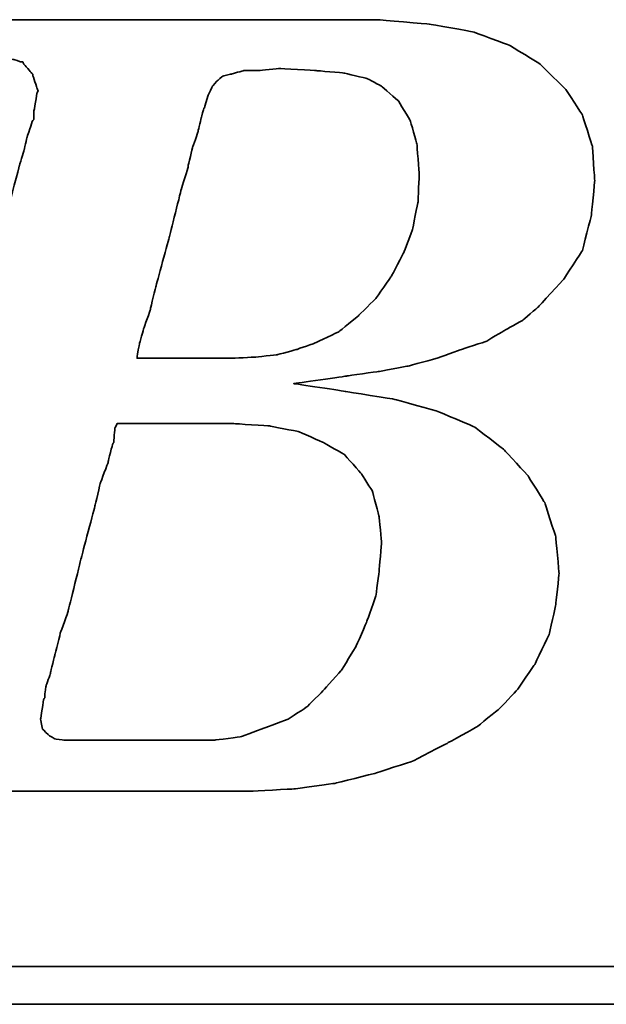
# Model space of a CAD drawing. Header units: millimetres. Extents: x -227 to 3135, y -1502 to 860.
# Tile 423 of 582: x 1218.07 to 1221.19, y -927.13 to -921.88. Entities that reach past the tile are written whole.
import ezdxf

# ---------------------------------------------------------------- set-up
doc = ezdxf.new("R2010")
doc.units = ezdxf.units.MM
doc.layers.add('DIM', color=4, linetype='CONTINUOUS')
doc.layers.add('layer 1', color=7, linetype='CONTINUOUS')

# ---------------------------------------------------------------- blocks, each defined once
blk = doc.blocks.new('TBI MOTION logo(完整正式版)')
at = {"layer": 'layer 1', "color": 22, "lineweight": 35}
for points, knots in [([(-64.65375, -6.86375), (-64.65375, -6.86375), (-64.84375, -7.29625), (-64.84375, -7.29625), (-64.84375, -7.29625), (-64.84375, -7.29625), (-64.86875, -7.34375), (-64.86875, -7.34375), (-64.86875, -7.34375), (-64.86875, -7.34375), (-64.86875, -7.36875), (-64.86875, -7.36875), (-64.86875, -7.36875), (-64.86875, -7.36875), (-65.15375, -7.65375), (-65.15375, -7.65375), (-65.15375, -7.65375), (-65.15375, -7.65375), (-65.17875, -7.65375), (-65.17875, -7.65375), (-65.17875, -7.65375), (-65.17875, -7.65375), (-65.20375, -7.67875), (-65.20375, -7.67875), (-65.20375, -7.67875), (-65.20375, -7.67875), (-65.58875, -7.87125), (-65.58875, -7.87125), (-65.58875, -7.87125), (-65.58875, -7.87125), (-65.63375, -7.87125), (-65.63375, -7.87125), (-65.63375, -7.87125), (-65.63375, -7.87125), (-65.65875, -7.89375), (-65.65875, -7.89375), (-65.65875, -7.89375), (-65.65875, -7.89375), (-66.09375, -7.94375), (-66.09375, -7.94375), (-66.09375, -7.94375), (-66.09375, -7.94375), (-66.11375, -7.94375), (-66.11375, -7.94375), (-66.11375, -7.94375), (-66.11375, -7.94375), (-66.16375, -7.94375), (-66.16375, -7.94375), (-66.16375, -7.94375), (-66.16375, -7.94375), (-66.30875, -7.94375), (-66.30875, -7.94375), (-66.30875, -7.94375), (-66.30875, -7.94375), (-66.69375, -7.94375), (-66.69375, -7.94375), (-66.69375, -7.94375), (-66.69375, -7.94375), (-67.07375, -7.94375), (-67.07375, -7.94375), (-67.07375, -7.94375), (-67.07375, -7.94375), (-67.12375, -7.94375), (-67.12375, -7.94375), (-67.12375, -7.94375), (-67.12375, -7.94375), (-67.12375, -7.96625), (-67.12375, -7.96625), (-67.12375, -7.96625), (-67.12375, -7.96625), (-67.14875, -7.99125), (-67.14875, -7.99125), (-67.14875, -7.99125), (-67.14875, -7.99125), (-67.24375, -8.34875), (-67.24375, -8.34875), (-67.24375, -8.34875), (-67.24375, -8.34875), (-67.31375, -8.68625), (-67.31375, -8.68625), (-67.31375, -8.68625), (-67.31375, -8.68625), (-67.26875, -8.68625), (-67.26875, -8.68625), (-67.26875, -8.68625), (-67.26875, -8.68625), (-67.07375, -8.68625), (-67.07375, -8.68625), (-67.07375, -8.68625), (-67.07375, -8.68625), (-66.54875, -8.68625), (-66.54875, -8.68625), (-66.54875, -8.68625), (-66.54875, -8.68625), (-65.82625, -8.68625), (-65.82625, -8.68625), (-65.82625, -8.68625), (-65.82625, -8.68625), (-65.01375, -8.68625), (-65.01375, -8.68625), (-65.01375, -8.68625), (-65.01375, -8.68625), (-64.05375, -8.68625), (-64.05375, -8.68625), (-64.05375, -8.68625), (-64.05375, -8.68625), (-62.08375, -8.68625), (-62.08375, -8.68625), (-62.08375, -8.68625), (-62.08375, -8.68625), (-60.06875, -8.68625), (-60.06875, -8.68625), (-60.06875, -8.68625), (-60.06875, -8.68625), (-59.10875, -8.68625), (-59.10875, -8.68625), (-59.10875, -8.68625), (-59.10875, -8.68625), (-58.29375, -8.68625), (-58.29375, -8.68625), (-58.29375, -8.68625), (-58.29375, -8.68625), (-57.57375, -8.68625), (-57.57375, -8.68625), (-57.57375, -8.68625), (-57.57375, -8.68625), (-57.04875, -8.68625), (-57.04875, -8.68625), (-57.04875, -8.68625), (-57.04875, -8.68625), (-56.85375, -8.68625), (-56.85375, -8.68625), (-56.85375, -8.68625), (-56.85375, -8.68625), (-56.70875, -8.68625), (-56.70875, -8.68625), (-56.70875, -8.68625), (-56.70875, -8.68625), (-56.61375, -8.68625), (-56.61375, -8.68625), (-56.61375, -8.68625), (-56.61375, -8.68625), (-56.56875, -8.68625), (-56.56875, -8.68625), (-56.56875, -8.68625), (-56.56875, -8.68625), (-55.65375, -8.63875), (-55.65375, -8.63875), (-55.65375, -8.63875), (-55.65375, -8.63875), (-54.76875, -8.51875), (-54.76875, -8.51875), (-54.76875, -8.51875), (-54.76875, -8.51875), (-53.90375, -8.30375), (-53.90375, -8.30375), (-53.90375, -8.30375), (-53.90375, -8.30375), (-53.08875, -8.03875), (-53.08875, -8.03875), (-53.08875, -8.03875), (-53.08875, -8.03875), (-52.34375, -7.65375), (-52.34375, -7.65375), (-52.34375, -7.65375), (-52.34375, -7.65375), (-51.69875, -7.29625), (-51.69875, -7.29625), (-51.69875, -7.29625), (-51.69875, -7.29625), (-51.21875, -6.91125), (-51.21875, -6.91125), (-51.21875, -6.91125), (-51.21875, -6.91125), (-50.83375, -6.50375), (-50.83375, -6.50375), (-50.83375, -6.50375), (-50.83375, -6.50375), (-50.44875, -5.94875), (-50.44875, -5.94875), (-50.44875, -5.94875), (-50.44875, -5.94875), (-50.13875, -5.30375), (-50.13875, -5.30375), (-50.13875, -5.30375), (-50.13875, -5.30375), (-49.99375, -4.65375), (-49.99375, -4.65375), (-49.99375, -4.65375), (-49.99375, -4.65375), (-49.92375, -3.98375), (-49.92375, -3.98375), (-49.92375, -3.98375), (-49.92375, -3.98375), (-49.99375, -3.19374), (-49.99375, -3.19374), (-49.99375, -3.19374), (-49.99375, -3.19374), (-50.23374, -2.44874), (-50.23374, -2.44874), (-50.23374, -2.44874), (-50.23374, -2.44874), (-50.59375, -1.87374), (-50.59375, -1.87374), (-50.59375, -1.87374), (-50.59375, -1.87374), (-51.09875, -1.31874), (-51.09875, -1.31874), (-51.09875, -1.31874), (-51.09875, -1.31874), (-51.74375, -0.81875), (-51.74375, -0.81875), (-51.74375, -0.81875), (-51.74375, -0.81875), (-52.53875, -0.48125), (-52.53875, -0.48125), (-52.53875, -0.48125), (-52.53875, -0.48125), (-53.47375, -0.21875), (-53.47375, -0.21875), (-53.47375, -0.21875), (-53.47375, -0.21875), (-54.52875, -0.04874), (-54.52875, -0.04874), (-54.52875, -0.04874), (-54.52875, -0.04874), (-55.65375, 0.12125), (-55.65375, 0.12125), (-55.65375, 0.12125), (-55.65375, 0.12125), (-54.50375, 0.28624), (-54.50375, 0.28624), (-54.50375, 0.28624), (-54.50375, 0.28624), (-53.83375, 0.38124), (-53.83375, 0.38124), (-53.83375, 0.38124), (-53.83375, 0.38124), (-53.18375, 0.50125), (-53.18375, 0.50125), (-53.18375, 0.50125), (-53.18375, 0.50125), (-52.55875, 0.66874), (-52.55875, 0.66874), (-52.55875, 0.66874), (-52.55875, 0.66874), (-52.03375, 0.86124), (-52.03375, 0.86124), (-52.03375, 0.86124), (-52.03375, 0.86124), (-51.50374, 1.03124), (-51.50374, 1.03124), (-51.50374, 1.03124), (-51.50374, 1.03124), (-51.09875, 1.27125), (-51.09875, 1.27125), (-51.09875, 1.27125), (-51.09875, 1.27125), (-50.71375, 1.48624), (-50.71375, 1.48624), (-50.71375, 1.48624), (-50.71375, 1.48624), (-50.37625, 1.77625), (-50.37625, 1.77625), (-50.37625, 1.77625), (-50.37625, 1.77625), (-49.82375, 2.37625), (-49.82375, 2.37625), (-49.82375, 2.37625), (-49.82375, 2.37625), (-49.41875, 2.99625), (-49.41875, 2.99625), (-49.41875, 2.99625), (-49.41875, 2.99625), (-49.22375, 3.76625), (-49.22375, 3.76625), (-49.22375, 3.76625), (-49.22375, 3.76625), (-49.15375, 4.50874), (-49.15375, 4.50874), (-49.15375, 4.50874), (-49.15375, 4.50874), (-49.20375, 5.25125), (-49.20375, 5.25125), (-49.20375, 5.25125), (-49.20375, 5.25125), (-49.41875, 5.92625), (-49.41875, 5.92625), (-49.41875, 5.92625), (-49.41875, 5.92625), (-49.77875, 6.47625), (-49.77875, 6.47625), (-49.77875, 6.47625), (-49.77875, 6.47625), (-50.33125, 7.02624), (-50.33125, 7.02624), (-50.33125, 7.02624), (-50.33125, 7.02624), (-51.00125, 7.43625), (-51.00125, 7.43625), (-51.00125, 7.43625), (-51.00125, 7.43625), (-51.79375, 7.72625), (-51.79375, 7.72625), (-51.79375, 7.72625), (-51.79375, 7.72625), (-52.72875, 7.89124), (-52.72875, 7.89124), (-52.72875, 7.89124), (-52.72875, 7.89124), (-53.83375, 7.98625), (-53.83375, 7.98625), (-53.83375, 7.98625), (-53.83375, 7.98625), (-53.92875, 7.98625), (-53.92875, 7.98625), (-53.92875, 7.98625), (-53.92875, 7.98625), (-54.26375, 7.98625), (-54.26375, 7.98625), (-54.26375, 7.98625), (-54.26375, 7.98625), (-54.74375, 7.98625), (-54.74375, 7.98625), (-54.74375, 7.98625), (-54.74375, 7.98625), (-55.36875, 7.98625), (-55.36875, 7.98625), (-55.36875, 7.98625), (-55.36875, 7.98625), (-56.13375, 7.98625), (-56.13375, 7.98625), (-56.13375, 7.98625), (-56.13375, 7.98625), (-56.94875, 7.98625), (-56.94875, 7.98625), (-56.94875, 7.98625), (-56.94875, 7.98625), (-58.77625, 7.98625), (-58.77625, 7.98625), (-58.77625, 7.98625), (-58.77625, 7.98625), (-60.59875, 7.98625), (-60.59875, 7.98625), (-60.59875, 7.98625), (-60.59875, 7.98625), (-61.41375, 7.98625), (-61.41375, 7.98625), (-61.41375, 7.98625), (-61.41375, 7.98625), (-62.17875, 7.98625), (-62.17875, 7.98625), (-62.17875, 7.98625), (-62.17875, 7.98625), (-62.80375, 7.98625), (-62.80375, 7.98625), (-62.80375, 7.98625), (-62.80375, 7.98625), (-63.30625, 7.98625), (-63.30625, 7.98625), (-63.30625, 7.98625), (-63.30625, 7.98625), (-63.57375, 7.98625), (-63.57375, 7.98625), (-63.57375, 7.98625), (-63.57375, 7.98625), (-63.57375, 7.96375), (-63.57375, 7.96375), (-63.57375, 7.96375), (-63.57375, 7.96375), (-63.59875, 7.94125), (-63.59875, 7.94125), (-63.59875, 7.94125), (-63.59875, 7.94125), (-63.69375, 7.55625), (-63.69375, 7.55625), (-63.69375, 7.55625), (-63.69375, 7.55625), (-63.76375, 7.24624), (-63.76375, 7.24624), (-63.76375, 7.24624), (-63.76375, 7.24624), (-63.23875, 7.24624), (-63.23875, 7.24624), (-63.23875, 7.24624), (-63.23875, 7.24624), (-62.75875, 7.24624), (-62.75875, 7.24624), (-62.75875, 7.24624), (-62.75875, 7.24624), (-62.61125, 7.24624), (-62.61125, 7.24624), (-62.61125, 7.24624), (-62.61125, 7.24624), (-62.56625, 7.24624), (-62.56625, 7.24624), (-62.56625, 7.24624), (-62.56625, 7.24624), (-62.22875, 7.24624), (-62.22875, 7.24624), (-62.22875, 7.24624), (-62.22875, 7.24624), (-62.20375, 7.24624), (-62.20375, 7.24624), (-62.20375, 7.24624), (-62.20375, 7.24624), (-62.17875, 7.21875), (-62.17875, 7.21875), (-62.17875, 7.21875), (-62.17875, 7.21875), (-61.96375, 7.17125), (-61.96375, 7.17125), (-61.96375, 7.17125), (-61.96375, 7.17125), (-61.72375, 7.12624), (-61.72375, 7.12624), (-61.72375, 7.12624), (-61.72375, 7.12624), (-61.70375, 7.12624), (-61.70375, 7.12624), (-61.70375, 7.12624), (-61.70375, 7.12624), (-61.55875, 7.07624), (-61.55875, 7.07624), (-61.55875, 7.07624), (-61.55875, 7.07624), (-61.50875, 7.07624), (-61.50875, 7.07624), (-61.50875, 7.07624), (-61.50875, 7.07624), (-61.48375, 7.02624), (-61.48375, 7.02624), (-61.48375, 7.02624), (-61.48375, 7.02624), (-61.31875, 6.83375), (-61.31875, 6.83375), (-61.31875, 6.83375), (-61.31875, 6.83375), (-61.29375, 6.81125), (-61.29375, 6.81125), (-61.29375, 6.81125), (-61.29375, 6.81125), (-61.29375, 6.78625), (-61.29375, 6.78625), (-61.29375, 6.78625), (-61.29375, 6.78625), (-61.19875, 6.50124), (-61.19875, 6.50124), (-61.19875, 6.50124), (-61.19875, 6.50124), (-61.17375, 6.45124), (-61.17375, 6.45124), (-61.17375, 6.45124), (-61.17375, 6.45124), (-61.19875, 6.40625), (-61.19875, 6.40625), (-61.19875, 6.40625), (-61.19875, 6.40625), (-61.26875, 5.99624), (-61.26875, 5.99624), (-61.26875, 5.99624), (-61.26875, 5.99624), (-61.26875, 5.85125), (-61.26875, 5.85125), (-61.26875, 5.85125), (-61.26875, 5.85125), (-61.26875, 5.82625), (-61.26875, 5.82625), (-61.26875, 5.82625), (-61.26875, 5.82625), (-61.29375, 5.80625), (-61.29375, 5.80625), (-61.29375, 5.80625), (-61.29375, 5.80625), (-61.34125, 5.66125), (-61.34125, 5.66125), (-61.34125, 5.66125), (-61.34125, 5.66125), (-61.41375, 5.44625), (-61.41375, 5.44625), (-61.41375, 5.44625), (-61.41375, 5.44625), (-61.48375, 5.15625), (-61.48375, 5.15625), (-61.48375, 5.15625), (-61.48375, 5.15625), (-61.58375, 4.82124), (-61.58375, 4.82124), (-61.58375, 4.82124), (-61.58375, 4.82124), (-61.79875, 4.00375), (-61.79875, 4.00375), (-61.79875, 4.00375), (-61.79875, 4.00375), (-62.05875, 2.99625), (-62.05875, 2.99625), (-62.05875, 2.99625), (-62.05875, 2.99625), (-62.34875, 1.91625), (-62.34875, 1.91625), (-62.34875, 1.91625), (-62.34875, 1.91625), (-62.97375, -0.41124), (-62.97375, -0.41124), (-62.97375, -0.41124), (-62.97375, -0.41124), (-63.59875, -2.75875), (-63.59875, -2.75875), (-63.59875, -2.75875), (-63.59875, -2.75875), (-63.88375, -3.86374), (-63.88375, -3.86374), (-63.88375, -3.86374), (-63.88375, -3.86374), (-64.14875, -4.82374), (-64.14875, -4.82374), (-64.14875, -4.82374), (-64.14875, -4.82374), (-64.36375, -5.64125), (-64.36375, -5.64125), (-64.36375, -5.64125), (-64.36375, -5.64125), (-64.43625, -5.97625), (-64.43625, -5.97625), (-64.43625, -5.97625), (-64.43625, -5.97625), (-64.50875, -6.28625), (-64.50875, -6.28625), (-64.50875, -6.28625), (-64.50875, -6.28625), (-64.50875, -6.30875), (-64.50875, -6.30875), (-64.50875, -6.30875), (-64.50875, -6.30875), (-64.57875, -6.50375), (-64.57875, -6.50375), (-64.57875, -6.50375), (-64.57875, -6.50375), (-64.62875, -6.69625), (-64.62875, -6.69625), (-64.62875, -6.69625), (-64.62875, -6.69625), (-64.62875, -6.76875), (-64.62875, -6.76875), (-64.62875, -6.76875), (-64.62875, -6.76875), (-64.62875, -6.81375), (-64.62875, -6.81375), (-64.62875, -6.81375), (-64.62875, -6.81375), (-64.62875, -6.83875), (-64.62875, -6.83875), (-64.62875, -6.83875), (-64.62875, -6.83875), (-64.65375, -6.86375), (-64.65375, -6.86375)], [0, 0, 0, 0, 0.00719424, 0.00719424, 0.00719424, 0.00719425, 0.01438849, 0.01438849, 0.01438849, 0.0143885, 0.02158273, 0.02158273, 0.02158273, 0.02158274, 0.02877698, 0.02877698, 0.02877698, 0.02877699, 0.03597122, 0.03597122, 0.03597122, 0.03597123, 0.04316547, 0.04316547, 0.04316547, 0.04316548, 0.05035971, 0.05035971, 0.05035971, 0.05035972, 0.05755396, 0.05755396, 0.05755396, 0.05755397, 0.0647482, 0.0647482, 0.0647482, 0.06474821, 0.07194245, 0.07194245, 0.07194245, 0.07194246, 0.07913669, 0.07913669, 0.07913669, 0.0791367, 0.08633094, 0.08633094, 0.08633094, 0.08633095, 0.09352518, 0.09352518, 0.09352518, 0.09352519, 0.10071942, 0.10071942, 0.10071942, 0.10071943, 0.10791367, 0.10791367, 0.10791367, 0.10791368, 0.11510791, 0.11510791, 0.11510791, 0.11510792, 0.12230216, 0.12230216, 0.12230216, 0.12230217, 0.1294964, 0.1294964, 0.1294964, 0.12949641, 0.13669065, 0.13669065, 0.13669065, 0.13669066, 0.14388489, 0.14388489, 0.14388489, 0.1438849, 0.15107914, 0.15107914, 0.15107914, 0.15107915, 0.15827338, 0.15827338, 0.15827338, 0.15827339, 0.16546763, 0.16546763, 0.16546763, 0.16546764, 0.17266187, 0.17266187, 0.17266187, 0.17266188, 0.17985612, 0.17985612, 0.17985612, 0.17985613, 0.18705036, 0.18705036, 0.18705036, 0.18705037, 0.1942446, 0.1942446, 0.1942446, 0.19424461, 0.20143885, 0.20143885, 0.20143885, 0.20143886, 0.20863309, 0.20863309, 0.20863309, 0.2086331, 0.21582734, 0.21582734, 0.21582734, 0.21582735, 0.22302158, 0.22302158, 0.22302158, 0.22302159, 0.23021583, 0.23021583, 0.23021583, 0.23021584, 0.23741007, 0.23741007, 0.23741007, 0.23741008, 0.24460432, 0.24460432, 0.24460432, 0.24460433, 0.25179856, 0.25179856, 0.25179856, 0.25179857, 0.25899281, 0.25899281, 0.25899281, 0.25899282, 0.26618705, 0.26618705, 0.26618705, 0.26618706, 0.27338129, 0.27338129, 0.27338129, 0.2733813, 0.28057554, 0.28057554, 0.28057554, 0.28057555, 0.28776978, 0.28776978, 0.28776978, 0.28776979, 0.29496403, 0.29496403, 0.29496403, 0.29496404, 0.30215827, 0.30215827, 0.30215827, 0.30215828, 0.30935252, 0.30935252, 0.30935252, 0.30935253, 0.31654676, 0.31654676, 0.31654676, 0.31654677, 0.32374101, 0.32374101, 0.32374101, 0.32374102, 0.33093525, 0.33093525, 0.33093525, 0.33093526, 0.3381295, 0.3381295, 0.3381295, 0.33812951, 0.34532374, 0.34532374, 0.34532374, 0.34532375, 0.35251799, 0.35251799, 0.35251799, 0.352518, 0.35971223, 0.35971223, 0.35971223, 0.35971224, 0.36690647, 0.36690647, 0.36690647, 0.36690648, 0.37410072, 0.37410072, 0.37410072, 0.37410073, 0.38129496, 0.38129496, 0.38129496, 0.38129497, 0.38848921, 0.38848921, 0.38848921, 0.38848922, 0.39568345, 0.39568345, 0.39568345, 0.39568346, 0.4028777, 0.4028777, 0.4028777, 0.40287771, 0.41007194, 0.41007194, 0.41007194, 0.41007195, 0.41726619, 0.41726619, 0.41726619, 0.4172662, 0.42446043, 0.42446043, 0.42446043, 0.42446044, 0.43165468, 0.43165468, 0.43165468, 0.43165469, 0.43884892, 0.43884892, 0.43884892, 0.43884893, 0.44604317, 0.44604317, 0.44604317, 0.44604318, 0.45323741, 0.45323741, 0.45323741, 0.45323742, 0.46043165, 0.46043165, 0.46043165, 0.46043166, 0.4676259, 0.4676259, 0.4676259, 0.46762591, 0.47482014, 0.47482014, 0.47482014, 0.47482015, 0.48201439, 0.48201439, 0.48201439, 0.4820144, 0.48920863, 0.48920863, 0.48920863, 0.48920864, 0.49640288, 0.49640288, 0.49640288, 0.49640289, 0.50359712, 0.50359712, 0.50359712, 0.50359713, 0.51079137, 0.51079137, 0.51079137, 0.51079138, 0.51798561, 0.51798561, 0.51798561, 0.51798562, 0.52517986, 0.52517986, 0.52517986, 0.52517987, 0.5323741, 0.5323741, 0.5323741, 0.53237411, 0.53956835, 0.53956835, 0.53956835, 0.53956836, 0.54676259, 0.54676259, 0.54676259, 0.5467626, 0.55395683, 0.55395683, 0.55395683, 0.55395684, 0.56115108, 0.56115108, 0.56115108, 0.56115109, 0.56834532, 0.56834532, 0.56834532, 0.56834533, 0.57553957, 0.57553957, 0.57553957, 0.57553958, 0.58273381, 0.58273381, 0.58273381, 0.58273382, 0.58992806, 0.58992806, 0.58992806, 0.58992807, 0.5971223, 0.5971223, 0.5971223, 0.59712231, 0.60431655, 0.60431655, 0.60431655, 0.60431656, 0.61151079, 0.61151079, 0.61151079, 0.6115108, 0.61870504, 0.61870504, 0.61870504, 0.61870505, 0.62589928, 0.62589928, 0.62589928, 0.62589929, 0.63309353, 0.63309353, 0.63309353, 0.63309354, 0.64028777, 0.64028777, 0.64028777, 0.64028778, 0.64748201, 0.64748201, 0.64748201, 0.64748202, 0.65467626, 0.65467626, 0.65467626, 0.65467627, 0.6618705, 0.6618705, 0.6618705, 0.66187051, 0.66906475, 0.66906475, 0.66906475, 0.66906476, 0.67625899, 0.67625899, 0.67625899, 0.676259, 0.68345324, 0.68345324, 0.68345324, 0.68345325, 0.69064748, 0.69064748, 0.69064748, 0.69064749, 0.69784173, 0.69784173, 0.69784173, 0.69784174, 0.70503597, 0.70503597, 0.70503597, 0.70503598, 0.71223022, 0.71223022, 0.71223022, 0.71223023, 0.71942446, 0.71942446, 0.71942446, 0.71942447, 0.72661871, 0.72661871, 0.72661871, 0.72661872, 0.73381295, 0.73381295, 0.73381295, 0.73381296, 0.74100719, 0.74100719, 0.74100719, 0.7410072, 0.74820144, 0.74820144, 0.74820144, 0.74820145, 0.75539568, 0.75539568, 0.75539568, 0.75539569, 0.76258993, 0.76258993, 0.76258993, 0.76258994, 0.76978417, 0.76978417, 0.76978417, 0.76978418, 0.77697842, 0.77697842, 0.77697842, 0.77697843, 0.78417266, 0.78417266, 0.78417266, 0.78417267, 0.79136691, 0.79136691, 0.79136691, 0.79136692, 0.79856115, 0.79856115, 0.79856115, 0.79856116, 0.8057554, 0.8057554, 0.8057554, 0.80575541, 0.81294964, 0.81294964, 0.81294964, 0.81294965, 0.82014388, 0.82014388, 0.82014388, 0.82014389, 0.82733813, 0.82733813, 0.82733813, 0.82733814, 0.83453237, 0.83453237, 0.83453237, 0.83453238, 0.84172662, 0.84172662, 0.84172662, 0.84172663, 0.84892086, 0.84892086, 0.84892086, 0.84892087, 0.85611511, 0.85611511, 0.85611511, 0.85611512, 0.86330935, 0.86330935, 0.86330935, 0.86330936, 0.8705036, 0.8705036, 0.8705036, 0.87050361, 0.87769784, 0.87769784, 0.87769784, 0.87769785, 0.88489209, 0.88489209, 0.88489209, 0.8848921, 0.89208633, 0.89208633, 0.89208633, 0.89208634, 0.89928058, 0.89928058, 0.89928058, 0.89928059, 0.90647482, 0.90647482, 0.90647482, 0.90647483, 0.91366906, 0.91366906, 0.91366906, 0.91366907, 0.92086331, 0.92086331, 0.92086331, 0.92086332, 0.92805755, 0.92805755, 0.92805755, 0.92805756, 0.9352518, 0.9352518, 0.9352518, 0.93525181, 0.94244604, 0.94244604, 0.94244604, 0.94244605, 0.94964029, 0.94964029, 0.94964029, 0.9496403, 0.95683453, 0.95683453, 0.95683453, 0.95683454, 0.96402878, 0.96402878, 0.96402878, 0.96402879, 0.97122302, 0.97122302, 0.97122302, 0.97122303, 0.97841727, 0.97841727, 0.97841727, 0.97841728, 0.98561151, 0.98561151, 0.98561151, 0.98561152, 0.99280576, 0.99280576, 0.99280576, 0.99280577, 1, 1, 1, 1]), ([(-57.50375, 6.35625), (-57.50375, 6.35625), (-57.57375, 6.11625), (-57.57375, 6.11625), (-57.57375, 6.11625), (-57.57375, 6.11625), (-57.57375, 6.09125), (-57.57375, 6.09125), (-57.57375, 6.09125), (-57.57375, 6.09125), (-57.59875, 6.06625), (-57.59875, 6.06625), (-57.59875, 6.06625), (-57.59875, 6.06625), (-57.64875, 5.87625), (-57.64875, 5.87625), (-57.64875, 5.87625), (-57.64875, 5.87625), (-57.71875, 5.58875), (-57.71875, 5.58875), (-57.71875, 5.58875), (-57.71875, 5.58875), (-57.71875, 5.56625), (-57.71875, 5.56625), (-57.71875, 5.56625), (-57.71875, 5.56625), (-57.83875, 5.23125), (-57.83875, 5.23125), (-57.83875, 5.23125), (-57.83875, 5.23125), (-57.93625, 4.82124), (-57.93625, 4.82124), (-57.93625, 4.82124), (-57.93625, 4.82124), (-57.93625, 4.79624), (-57.93625, 4.79624), (-57.93625, 4.79624), (-57.93625, 4.79624), (-58.07875, 4.34125), (-58.07875, 4.34125), (-58.07875, 4.34125), (-58.07875, 4.34125), (-58.34375, 3.28625), (-58.34375, 3.28625), (-58.34375, 3.28625), (-58.34375, 3.28625), (-58.62875, 2.23124), (-58.62875, 2.23124), (-58.62875, 2.23124), (-58.62875, 2.23124), (-58.74875, 1.75125), (-58.74875, 1.75125), (-58.74875, 1.75125), (-58.74875, 1.75125), (-58.74875, 1.72625), (-58.74875, 1.72625), (-58.74875, 1.72625), (-58.74875, 1.72625), (-58.89375, 1.31625), (-58.89375, 1.31625), (-58.89375, 1.31625), (-58.89375, 1.31625), (-58.98875, 0.98124), (-58.98875, 0.98124), (-58.98875, 0.98124), (-58.98875, 0.98124), (-59.03875, 0.71625), (-59.03875, 0.71625), (-59.03875, 0.71625), (-59.03875, 0.71625), (-59.03875, 0.66874), (-59.03875, 0.66874), (-59.03875, 0.66874), (-59.03875, 0.66874), (-58.91875, 0.66874), (-58.91875, 0.66874), (-58.91875, 0.66874), (-58.91875, 0.66874), (-58.53375, 0.66874), (-58.53375, 0.66874), (-58.53375, 0.66874), (-58.53375, 0.66874), (-58.10375, 0.66874), (-58.10375, 0.66874), (-58.10375, 0.66874), (-58.10375, 0.66874), (-57.66875, 0.66874), (-57.66875, 0.66874), (-57.66875, 0.66874), (-57.66875, 0.66874), (-57.33375, 0.66874), (-57.33375, 0.66874), (-57.33375, 0.66874), (-57.33375, 0.66874), (-57.09375, 0.66874), (-57.09375, 0.66874), (-57.09375, 0.66874), (-57.09375, 0.66874), (-56.99875, 0.66874), (-56.99875, 0.66874), (-56.99875, 0.66874), (-56.99875, 0.66874), (-56.49375, 0.69374), (-56.49375, 0.69374), (-56.49375, 0.69374), (-56.49375, 0.69374), (-56.01375, 0.74374), (-56.01375, 0.74374), (-56.01375, 0.74374), (-56.01375, 0.74374), (-55.58375, 0.86124), (-55.58375, 0.86124), (-55.58375, 0.86124), (-55.58375, 0.86124), (-55.17375, 1.00624), (-55.17375, 1.00624), (-55.17375, 1.00624), (-55.17375, 1.00624), (-54.67375, 1.24625), (-54.67375, 1.24625), (-54.67375, 1.24625), (-54.67375, 1.24625), (-54.26375, 1.58124), (-54.26375, 1.58124), (-54.26375, 1.58124), (-54.26375, 1.58124), (-53.87875, 1.96374), (-53.87875, 1.96374), (-53.87875, 1.96374), (-53.87875, 1.96374), (-53.54375, 2.44625), (-53.54375, 2.44625), (-53.54375, 2.44625), (-53.54375, 2.44625), (-53.27875, 2.95125), (-53.27875, 2.95125), (-53.27875, 2.95125), (-53.27875, 2.95125), (-53.08875, 3.45124), (-53.08875, 3.45124), (-53.08875, 3.45124), (-53.08875, 3.45124), (-52.96875, 4.05124), (-52.96875, 4.05124), (-52.96875, 4.05124), (-52.96875, 4.05124), (-52.94375, 4.65125), (-52.94375, 4.65125), (-52.94375, 4.65125), (-52.94375, 4.65125), (-52.99375, 5.30125), (-52.99375, 5.30125), (-52.99375, 5.30125), (-52.99375, 5.30125), (-53.13875, 5.80625), (-53.13875, 5.80625), (-53.13875, 5.80625), (-53.13875, 5.80625), (-53.39875, 6.23625), (-53.39875, 6.23625), (-53.39875, 6.23625), (-53.39875, 6.23625), (-53.75875, 6.54875), (-53.75875, 6.54875), (-53.75875, 6.54875), (-53.75875, 6.54875), (-54.07375, 6.71625), (-54.07375, 6.71625), (-54.07375, 6.71625), (-54.07375, 6.71625), (-54.57375, 6.83375), (-54.57375, 6.83375), (-54.57375, 6.83375), (-54.57375, 6.83375), (-55.17375, 6.88625), (-55.17375, 6.88625), (-55.17375, 6.88625), (-55.17375, 6.88625), (-55.96875, 6.93125), (-55.96875, 6.93125), (-55.96875, 6.93125), (-55.96875, 6.93125), (-56.39875, 6.88625), (-56.39875, 6.88625), (-56.39875, 6.88625), (-56.39875, 6.88625), (-56.42125, 6.88625), (-56.42125, 6.88625), (-56.42125, 6.88625), (-56.42125, 6.88625), (-56.73375, 6.88625), (-56.73375, 6.88625), (-56.73375, 6.88625), (-56.73375, 6.88625), (-56.99875, 6.81125), (-56.99875, 6.81125), (-56.99875, 6.81125), (-56.99875, 6.81125), (-57.02375, 6.81125), (-57.02375, 6.81125), (-57.02375, 6.81125), (-57.02375, 6.81125), (-57.18875, 6.76625), (-57.18875, 6.76625), (-57.18875, 6.76625), (-57.18875, 6.76625), (-57.30875, 6.66625), (-57.30875, 6.66625), (-57.30875, 6.66625), (-57.30875, 6.66625), (-57.40875, 6.54875), (-57.40875, 6.54875), (-57.40875, 6.54875), (-57.40875, 6.54875), (-57.50375, 6.35625), (-57.50375, 6.35625)], [0, 0, 0, 0, 0.01851852, 0.01851852, 0.01851852, 0.01851853, 0.03703704, 0.03703704, 0.03703704, 0.03703705, 0.05555556, 0.05555556, 0.05555556, 0.05555557, 0.07407407, 0.07407407, 0.07407407, 0.07407408, 0.09259259, 0.09259259, 0.09259259, 0.0925926, 0.11111111, 0.11111111, 0.11111111, 0.11111112, 0.12962963, 0.12962963, 0.12962963, 0.12962964, 0.14814815, 0.14814815, 0.14814815, 0.14814816, 0.16666667, 0.16666667, 0.16666667, 0.16666668, 0.18518519, 0.18518519, 0.18518519, 0.1851852, 0.2037037, 0.2037037, 0.2037037, 0.20370371, 0.22222222, 0.22222222, 0.22222222, 0.22222223, 0.24074074, 0.24074074, 0.24074074, 0.24074075, 0.25925926, 0.25925926, 0.25925926, 0.25925927, 0.27777778, 0.27777778, 0.27777778, 0.27777779, 0.2962963, 0.2962963, 0.2962963, 0.29629631, 0.31481481, 0.31481481, 0.31481481, 0.31481482, 0.33333333, 0.33333333, 0.33333333, 0.33333334, 0.35185185, 0.35185185, 0.35185185, 0.35185186, 0.37037037, 0.37037037, 0.37037037, 0.37037038, 0.38888889, 0.38888889, 0.38888889, 0.3888889, 0.40740741, 0.40740741, 0.40740741, 0.40740742, 0.42592593, 0.42592593, 0.42592593, 0.42592594, 0.44444444, 0.44444444, 0.44444444, 0.44444445, 0.46296296, 0.46296296, 0.46296296, 0.46296297, 0.48148148, 0.48148148, 0.48148148, 0.48148149, 0.5, 0.5, 0.5, 0.50000001, 0.51851852, 0.51851852, 0.51851852, 0.51851853, 0.53703704, 0.53703704, 0.53703704, 0.53703705, 0.55555556, 0.55555556, 0.55555556, 0.55555557, 0.57407407, 0.57407407, 0.57407407, 0.57407408, 0.59259259, 0.59259259, 0.59259259, 0.5925926, 0.61111111, 0.61111111, 0.61111111, 0.61111112, 0.62962963, 0.62962963, 0.62962963, 0.62962964, 0.64814815, 0.64814815, 0.64814815, 0.64814816, 0.66666667, 0.66666667, 0.66666667, 0.66666668, 0.68518519, 0.68518519, 0.68518519, 0.6851852, 0.7037037, 0.7037037, 0.7037037, 0.70370371, 0.72222222, 0.72222222, 0.72222222, 0.72222223, 0.74074074, 0.74074074, 0.74074074, 0.74074075, 0.75925926, 0.75925926, 0.75925926, 0.75925927, 0.77777778, 0.77777778, 0.77777778, 0.77777779, 0.7962963, 0.7962963, 0.7962963, 0.79629631, 0.81481481, 0.81481481, 0.81481481, 0.81481482, 0.83333333, 0.83333333, 0.83333333, 0.83333334, 0.85185185, 0.85185185, 0.85185185, 0.85185186, 0.87037037, 0.87037037, 0.87037037, 0.87037038, 0.88888889, 0.88888889, 0.88888889, 0.8888889, 0.90740741, 0.90740741, 0.90740741, 0.90740742, 0.92592593, 0.92592593, 0.92592593, 0.92592594, 0.94444444, 0.94444444, 0.94444444, 0.94444445, 0.96296296, 0.96296296, 0.96296296, 0.96296297, 0.98148148, 0.98148148, 0.98148148, 0.98148149, 1, 1, 1, 1]), ([(-61.03125, -6.57375), (-61.03125, -6.57375), (-61.03125, -6.67125), (-61.03125, -6.67125), (-61.03125, -6.67125), (-61.03125, -6.67125), (-61.05375, -6.69625), (-61.05375, -6.69625), (-61.05375, -6.69625), (-61.05375, -6.69625), (-61.12375, -7.12875), (-61.12375, -7.12875), (-61.12375, -7.12875), (-61.12375, -7.12875), (-61.07875, -7.34375), (-61.07875, -7.34375), (-61.07875, -7.34375), (-61.07875, -7.34375), (-60.93375, -7.48875), (-60.93375, -7.48875), (-60.93375, -7.48875), (-60.93375, -7.48875), (-60.81375, -7.55625), (-60.81375, -7.55625), (-60.81375, -7.55625), (-60.81375, -7.55625), (-60.62375, -7.58375), (-60.62375, -7.58375), (-60.62375, -7.58375), (-60.62375, -7.58375), (-60.30875, -7.58375), (-60.30875, -7.58375), (-60.30875, -7.58375), (-60.30875, -7.58375), (-59.97375, -7.58375), (-59.97375, -7.58375), (-59.97375, -7.58375), (-59.97375, -7.58375), (-59.87875, -7.58375), (-59.87875, -7.58375), (-59.87875, -7.58375), (-59.87875, -7.58375), (-59.63625, -7.58375), (-59.63625, -7.58375), (-59.63625, -7.58375), (-59.63625, -7.58375), (-58.96875, -7.58375), (-58.96875, -7.58375), (-58.96875, -7.58375), (-58.96875, -7.58375), (-58.29375, -7.58375), (-58.29375, -7.58375), (-58.29375, -7.58375), (-58.29375, -7.58375), (-58.05375, -7.58375), (-58.05375, -7.58375), (-58.05375, -7.58375), (-58.05375, -7.58375), (-57.98375, -7.58375), (-57.98375, -7.58375), (-57.98375, -7.58375), (-57.98375, -7.58375), (-57.35875, -7.58375), (-57.35875, -7.58375), (-57.35875, -7.58375), (-57.35875, -7.58375), (-56.78375, -7.50875), (-56.78375, -7.50875), (-56.78375, -7.50875), (-56.78375, -7.50875), (-56.27875, -7.31875), (-56.27875, -7.31875), (-56.27875, -7.31875), (-56.27875, -7.31875), (-55.77375, -7.12875), (-55.77375, -7.12875), (-55.77375, -7.12875), (-55.77375, -7.12875), (-55.36875, -6.86375), (-55.36875, -6.86375), (-55.36875, -6.86375), (-55.36875, -6.86375), (-55.00875, -6.50375), (-55.00875, -6.50375), (-55.00875, -6.50375), (-55.00875, -6.50375), (-54.62375, -6.06875), (-54.62375, -6.06875), (-54.62375, -6.06875), (-54.62375, -6.06875), (-54.31375, -5.56875), (-54.31375, -5.56875), (-54.31375, -5.56875), (-54.31375, -5.56875), (-54.07375, -5.01625), (-54.07375, -5.01625), (-54.07375, -5.01625), (-54.07375, -5.01625), (-53.87875, -4.46374), (-53.87875, -4.46374), (-53.87875, -4.46374), (-53.87875, -4.46374), (-53.80875, -3.91375), (-53.80875, -3.91375), (-53.80875, -3.91375), (-53.80875, -3.91375), (-53.75875, -3.31375), (-53.75875, -3.31375), (-53.75875, -3.31375), (-53.75875, -3.31375), (-53.80875, -2.75875), (-53.80875, -2.75875), (-53.80875, -2.75875), (-53.80875, -2.75875), (-53.95375, -2.20875), (-53.95375, -2.20875), (-53.95375, -2.20875), (-53.95375, -2.20875), (-54.19375, -1.82625), (-54.19375, -1.82625), (-54.19375, -1.82625), (-54.19375, -1.82625), (-54.55375, -1.41875), (-54.55375, -1.41875), (-54.55375, -1.41875), (-54.55375, -1.41875), (-55.00875, -1.15125), (-55.00875, -1.15125), (-55.00875, -1.15125), (-55.00875, -1.15125), (-55.56125, -0.91375), (-55.56125, -0.91375), (-55.56125, -0.91375), (-55.56125, -0.91375), (-56.18125, -0.79375), (-56.18125, -0.79375), (-56.18125, -0.79375), (-56.18125, -0.79375), (-56.94875, -0.74374), (-56.94875, -0.74374), (-56.94875, -0.74374), (-56.94875, -0.74374), (-56.99875, -0.74374), (-56.99875, -0.74374), (-56.99875, -0.74374), (-56.99875, -0.74374), (-57.09375, -0.74374), (-57.09375, -0.74374), (-57.09375, -0.74374), (-57.09375, -0.74374), (-57.38375, -0.74374), (-57.38375, -0.74374), (-57.38375, -0.74374), (-57.38375, -0.74374), (-57.76875, -0.74374), (-57.76875, -0.74374), (-57.76875, -0.74374), (-57.76875, -0.74374), (-58.24625, -0.74374), (-58.24625, -0.74374), (-58.24625, -0.74374), (-58.24625, -0.74374), (-58.72875, -0.74374), (-58.72875, -0.74374), (-58.72875, -0.74374), (-58.72875, -0.74374), (-59.20875, -0.74374), (-59.20875, -0.74374), (-59.20875, -0.74374), (-59.20875, -0.74374), (-59.46875, -0.74374), (-59.46875, -0.74374), (-59.46875, -0.74374), (-59.46875, -0.74374), (-59.51625, -0.83875), (-59.51625, -0.83875), (-59.51625, -0.83875), (-59.51625, -0.83875), (-59.54375, -1.15125), (-59.54375, -1.15125), (-59.54375, -1.15125), (-59.54375, -1.15125), (-59.56375, -1.17874), (-59.56375, -1.17874), (-59.56375, -1.17874), (-59.56375, -1.17874), (-59.66375, -1.55875), (-59.66375, -1.55875), (-59.66375, -1.55875), (-59.66375, -1.55875), (-59.66375, -1.58375), (-59.66375, -1.58375), (-59.66375, -1.58375), (-59.66375, -1.58375), (-59.82875, -2.01874), (-59.82875, -2.01874), (-59.82875, -2.01874), (-59.82875, -2.01874), (-59.94875, -2.52125), (-59.94875, -2.52125), (-59.94875, -2.52125), (-59.94875, -2.52125), (-60.23875, -3.62375), (-60.23875, -3.62375), (-60.23875, -3.62375), (-60.23875, -3.62375), (-60.52375, -4.77624), (-60.52375, -4.77624), (-60.52375, -4.77624), (-60.52375, -4.77624), (-60.52375, -4.79874), (-60.52375, -4.79874), (-60.52375, -4.79874), (-60.52375, -4.79874), (-60.69125, -5.25375), (-60.69125, -5.25375), (-60.69125, -5.25375), (-60.69125, -5.25375), (-60.81375, -5.73625), (-60.81375, -5.73625), (-60.81375, -5.73625), (-60.81375, -5.73625), (-60.90875, -6.11875), (-60.90875, -6.11875), (-60.90875, -6.11875), (-60.90875, -6.11875), (-60.90875, -6.14375), (-60.90875, -6.14375), (-60.90875, -6.14375), (-60.90875, -6.14375), (-61.00375, -6.40875), (-61.00375, -6.40875), (-61.00375, -6.40875), (-61.00375, -6.40875), (-61.03125, -6.57375), (-61.03125, -6.57375)], [0, 0, 0, 0, 0.01694915, 0.01694915, 0.01694915, 0.01694916, 0.03389831, 0.03389831, 0.03389831, 0.03389832, 0.05084746, 0.05084746, 0.05084746, 0.05084747, 0.06779661, 0.06779661, 0.06779661, 0.06779662, 0.08474576, 0.08474576, 0.08474576, 0.08474577, 0.10169492, 0.10169492, 0.10169492, 0.10169493, 0.11864407, 0.11864407, 0.11864407, 0.11864408, 0.13559322, 0.13559322, 0.13559322, 0.13559323, 0.15254237, 0.15254237, 0.15254237, 0.15254238, 0.16949153, 0.16949153, 0.16949153, 0.16949154, 0.18644068, 0.18644068, 0.18644068, 0.18644069, 0.20338983, 0.20338983, 0.20338983, 0.20338984, 0.22033898, 0.22033898, 0.22033898, 0.22033899, 0.23728814, 0.23728814, 0.23728814, 0.23728815, 0.25423729, 0.25423729, 0.25423729, 0.2542373, 0.27118644, 0.27118644, 0.27118644, 0.27118645, 0.28813559, 0.28813559, 0.28813559, 0.2881356, 0.30508475, 0.30508475, 0.30508475, 0.30508476, 0.3220339, 0.3220339, 0.3220339, 0.32203391, 0.33898305, 0.33898305, 0.33898305, 0.33898306, 0.3559322, 0.3559322, 0.3559322, 0.35593221, 0.37288136, 0.37288136, 0.37288136, 0.37288137, 0.38983051, 0.38983051, 0.38983051, 0.38983052, 0.40677966, 0.40677966, 0.40677966, 0.40677967, 0.42372881, 0.42372881, 0.42372881, 0.42372882, 0.44067797, 0.44067797, 0.44067797, 0.44067798, 0.45762712, 0.45762712, 0.45762712, 0.45762713, 0.47457627, 0.47457627, 0.47457627, 0.47457628, 0.49152542, 0.49152542, 0.49152542, 0.49152543, 0.50847458, 0.50847458, 0.50847458, 0.50847459, 0.52542373, 0.52542373, 0.52542373, 0.52542374, 0.54237288, 0.54237288, 0.54237288, 0.54237289, 0.55932203, 0.55932203, 0.55932203, 0.55932204, 0.57627119, 0.57627119, 0.57627119, 0.5762712, 0.59322034, 0.59322034, 0.59322034, 0.59322035, 0.61016949, 0.61016949, 0.61016949, 0.6101695, 0.62711864, 0.62711864, 0.62711864, 0.62711865, 0.6440678, 0.6440678, 0.6440678, 0.64406781, 0.66101695, 0.66101695, 0.66101695, 0.66101696, 0.6779661, 0.6779661, 0.6779661, 0.67796611, 0.69491525, 0.69491525, 0.69491525, 0.69491526, 0.71186441, 0.71186441, 0.71186441, 0.71186442, 0.72881356, 0.72881356, 0.72881356, 0.72881357, 0.74576271, 0.74576271, 0.74576271, 0.74576272, 0.76271186, 0.76271186, 0.76271186, 0.76271187, 0.77966102, 0.77966102, 0.77966102, 0.77966103, 0.79661017, 0.79661017, 0.79661017, 0.79661018, 0.81355932, 0.81355932, 0.81355932, 0.81355933, 0.83050847, 0.83050847, 0.83050847, 0.83050848, 0.84745763, 0.84745763, 0.84745763, 0.84745764, 0.86440678, 0.86440678, 0.86440678, 0.86440679, 0.88135593, 0.88135593, 0.88135593, 0.88135594, 0.89830508, 0.89830508, 0.89830508, 0.89830509, 0.91525424, 0.91525424, 0.91525424, 0.91525425, 0.93220339, 0.93220339, 0.93220339, 0.9322034, 0.94915254, 0.94915254, 0.94915254, 0.94915255, 0.96610169, 0.96610169, 0.96610169, 0.9661017, 0.98305085, 0.98305085, 0.98305085, 0.98305086, 1, 1, 1, 1]), ([(75.90875, -9.47875), (75.90875, -9.47875), (75.90875, -12.28625), (75.90875, -12.28625), (75.90875, -12.28625), (75.90875, -12.28625), (75.90875, -12.47875), (75.90875, -12.47875), (75.90875, -12.47875), (75.90875, -12.47875), (75.71625, -12.47875), (75.71625, -12.47875), (75.71625, -12.47875), (75.71625, -12.47875), (-88.32875, -12.47875), (-88.32875, -12.47875), (-88.32875, -12.47875), (-88.32875, -12.47875), (-88.32875, -13.29375), (-88.32875, -13.29375), (-88.32875, -13.29375), (-88.32875, -13.29375), (82.89125, -13.29375), (82.89125, -13.29375), (82.89125, -13.29375), (82.89125, -13.29375), (75.90875, -9.47875), (75.90875, -9.47875)], [0, 0, 0, 0, 0.14285714, 0.14285714, 0.14285714, 0.14285715, 0.28571429, 0.28571429, 0.28571429, 0.2857143, 0.42857143, 0.42857143, 0.42857143, 0.42857144, 0.57142857, 0.57142857, 0.57142857, 0.57142858, 0.71428571, 0.71428571, 0.71428571, 0.71428572, 0.85714286, 0.85714286, 0.85714286, 0.85714287, 1, 1, 1, 1])]:
    blk.add_open_spline(points, degree=3, knots=knots, dxfattribs=at)

msp = doc.modelspace()

# ---------------------------------------------------------------- block references
at = {"layer": 'DIM', "color": 7, "xscale": 0.246592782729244, "yscale": 0.246592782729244, "zscale": 0.246592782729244}
msp.add_blockref('TBI MOTION logo(完整正式版)', (1233.252, -923.8519), dxfattribs=at)

doc.saveas('drawing.dxf')
